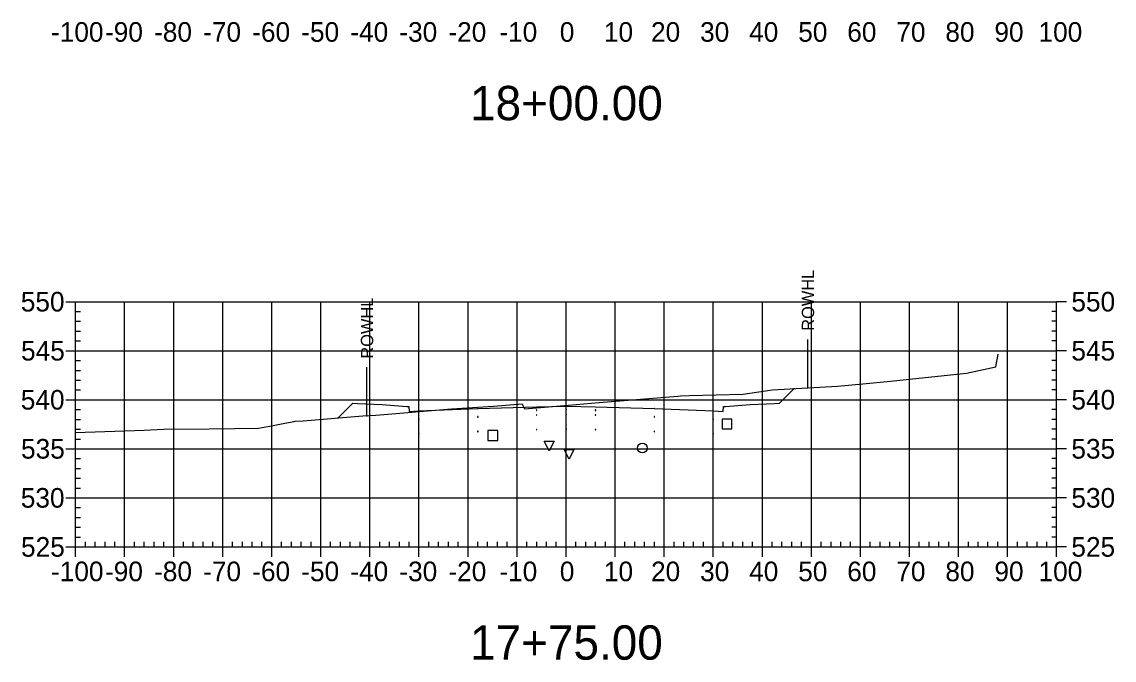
# Model space of a CAD drawing. Extents: x 708103 to 717568, y 374476 to 378707.
# Drawn here: x 708941 to 709163.7, y 377241.5 to 377371.7 of the extents above; entities that cross this region are included whole.
import ezdxf

# ---------------------------------------------------------------- set-up
doc = ezdxf.new("R2010")
doc.units = 0
for name, color, linetype in [('1', 7, 'Continuous'), ('10', 7, 'Continuous'), ('13', 7, 'Continuous'), ('14', 7, 'Continuous'), ('22', 7, 'Continuous'), ('4', 7, 'Continuous'), ('57', 7, 'Continuous'), ('Existing', 7, 'Continuous'), ('XS_Right_of_Way', 7, 'Continuous')]:
    doc.layers.add(name, color=color, linetype=linetype)

msp = doc.modelspace()

# ---------------------------------------------------------------- linework, layer by layer
for points in [[(709045.93, 377292.47), (709046.03, 377292.47), (709046.03, 377292.57), (709045.93, 377292.57)], [(709045.93, 377291.47), (709046.03, 377291.47), (709046.03, 377291.57), (709045.93, 377291.57)], [(709051.93, 377292.59), (709052.03, 377292.59), (709052.03, 377292.69), (709051.93, 377292.69)], [(709051.93, 377291.59), (709052.03, 377291.59), (709052.03, 377291.69), (709051.93, 377291.69)], [(709057.93, 377292.47), (709058.03, 377292.47), (709058.03, 377292.57), (709057.93, 377292.57)], [(709057.93, 377291.47), (709058.03, 377291.47), (709058.03, 377291.57), (709057.93, 377291.57)], [(709021.93, 377290.63), (709022.03, 377290.63), (709022.03, 377290.73), (709021.93, 377290.73)], [(709033.93, 377291.11), (709034.03, 377291.11), (709034.03, 377291.21), (709033.93, 377291.21)], [(709069.93, 377291.11), (709070.03, 377291.11), (709070.03, 377291.21), (709069.93, 377291.21)], [(709081.93, 377290.63), (709082.03, 377290.63), (709082.03, 377290.73), (709081.93, 377290.73)], [(709021.93, 377287.63), (709022.03, 377287.63), (709022.03, 377287.73), (709021.93, 377287.73)], [(709033.93, 377288.11), (709034.03, 377288.11), (709034.03, 377288.21), (709033.93, 377288.21)], [(709045.93, 377288.47), (709046.03, 377288.47), (709046.03, 377288.57), (709045.93, 377288.57)], [(709051.93, 377288.59), (709052.03, 377288.59), (709052.03, 377288.69), (709051.93, 377288.69)], [(709057.93, 377288.47), (709058.03, 377288.47), (709058.03, 377288.57), (709057.93, 377288.57)], [(709069.93, 377288.11), (709070.03, 377288.11), (709070.03, 377288.21), (709069.93, 377288.21)], [(709081.93, 377287.63), (709082.03, 377287.63), (709082.03, 377287.73), (709081.93, 377287.73)]]:
    msp.add_lwpolyline(points, close=True)
at = {"layer": '1'}
for points in [[(709048.52, 377284.19), (709047.52, 377286.19), (709049.52, 377286.19)], [(709052.58, 377282.52), (709051.58, 377284.52), (709053.58, 377284.52)]]:
    msp.add_lwpolyline(points, close=True, dxfattribs=at)
at = {"layer": '10'}
msp.add_lwpolyline([(709036.04, 377286.34), (709038.04, 377286.34), (709038.04, 377288.34), (709036.04, 377288.34)], close=True, dxfattribs=at)
at = {"layer": '13'}
msp.add_circle((709067.51, 377284.78), 1, dxfattribs=at)
at = {"layer": '14'}
for points in [[(709098.49, 377296.92), (709098.49, 377296.97), (709098.49, 377296.92), (709098.44, 377296.92), (709098.49, 377296.92), (709098.49, 377296.87), (709098.49, 377296.92), (709098.54, 377296.92)], [(709021.98, 377292.35), (709021.98, 377292.4), (709021.98, 377292.35), (709021.93, 377292.35), (709021.98, 377292.35), (709021.98, 377292.3), (709021.98, 377292.35), (709022.03, 377292.35)], [(709033.98, 377292.83), (709033.98, 377292.88), (709033.98, 377292.83), (709033.93, 377292.83), (709033.98, 377292.83), (709033.98, 377292.78), (709033.98, 377292.83), (709034.03, 377292.83)], [(709051.98, 377293.31), (709051.98, 377293.36), (709051.98, 377293.31), (709051.93, 377293.31), (709051.98, 377293.31), (709051.98, 377293.26), (709051.98, 377293.31), (709052.03, 377293.31)], [(709069.98, 377292.83), (709069.98, 377292.88), (709069.98, 377292.83), (709069.93, 377292.83), (709069.98, 377292.83), (709069.98, 377292.78), (709069.98, 377292.83), (709070.03, 377292.83)], [(709081.98, 377292.35), (709081.98, 377292.4), (709081.98, 377292.35), (709081.93, 377292.35), (709081.98, 377292.35), (709081.98, 377292.3), (709081.98, 377292.35), (709082.03, 377292.35)], [(709005.5, 377290.92), (709005.5, 377290.97), (709005.5, 377290.92), (709005.45, 377290.92), (709005.5, 377290.92), (709005.5, 377290.87), (709005.5, 377290.92), (709005.55, 377290.92)]]:
    msp.add_lwpolyline(points, dxfattribs=at)
at = {"layer": '22'}
msp.add_lwpolyline([(709005.5, 377290.92), (709008.48, 377293.91), (709009.48, 377293.87), (709014.48, 377293.67), (709019.48, 377293.27), (709019.9, 377293.27), (709019.98, 377292.27), (709021.98, 377292.35), (709033.98, 377292.83), (709045.98, 377293.19), (709051.98, 377293.31), (709057.98, 377293.19), (709069.98, 377292.83), (709081.98, 377292.35), (709083.98, 377292.27), (709084.07, 377293.27), (709084.48, 377293.27), (709089.48, 377293.67), (709094.48, 377293.87), (709095.48, 377293.91), (709098.49, 377296.92)], dxfattribs=at)
at = {"layer": '4'}
msp.add_lwpolyline([(709083.76, 377288.7), (709085.76, 377288.7), (709085.76, 377290.7), (709083.76, 377290.7)], close=True, dxfattribs=at)
at = {"layer": '57'}
for p, q in [((708949.98, 377314.63), (708951.98, 377314.63)), ((708951.98, 377314.63), (709151.98, 377314.63)), ((708951.98, 377264.63), (708951.98, 377314.63)), ((708951.98, 377264.63), (708951.98, 377314.63)), ((708961.98, 377264.63), (708961.98, 377314.63)), ((708971.98, 377264.63), (708971.98, 377314.63)), ((708981.98, 377264.63), (708981.98, 377314.63)), ((708991.98, 377264.63), (708991.98, 377314.63)), ((709001.98, 377264.63), (709001.98, 377314.63)), ((709011.98, 377264.63), (709011.98, 377314.63)), ((709021.98, 377264.63), (709021.98, 377314.63)), ((709031.98, 377264.63), (709031.98, 377314.63)), ((709041.98, 377264.63), (709041.98, 377314.63)), ((709051.98, 377264.63), (709051.98, 377314.63)), ((709061.98, 377264.63), (709061.98, 377314.63)), ((709071.98, 377264.63), (709071.98, 377314.63)), ((709081.98, 377264.63), (709081.98, 377314.63)), ((709091.98, 377264.63), (709091.98, 377314.63)), ((709101.98, 377264.63), (709101.98, 377314.63)), ((709111.98, 377264.63), (709111.98, 377314.63)), ((709121.98, 377264.63), (709121.98, 377314.63)), ((709131.98, 377264.63), (709131.98, 377314.63)), ((709141.98, 377264.63), (709141.98, 377314.63)), ((709151.98, 377264.63), (709151.98, 377314.63)), ((709151.98, 377264.63), (709151.98, 377314.63)), ((709153.98, 377314.63), (709151.98, 377314.63)), ((708951.98, 377312.63), (708952.98, 377312.63)), ((709151.98, 377312.63), (709150.98, 377312.63)), ((708951.98, 377310.63), (708952.98, 377310.63)), ((709151.98, 377310.63), (709150.98, 377310.63)), ((708951.98, 377308.63), (708952.98, 377308.63)), ((709151.98, 377308.63), (709150.98, 377308.63)), ((708949.98, 377304.63), (708951.98, 377304.63)), ((708951.98, 377306.63), (708952.98, 377306.63)), ((708951.98, 377304.63), (709151.98, 377304.63)), ((709151.98, 377306.63), (709150.98, 377306.63)), ((709153.98, 377304.63), (709151.98, 377304.63)), ((708951.98, 377302.63), (708952.98, 377302.63)), ((709151.98, 377302.63), (709150.98, 377302.63)), ((708951.98, 377300.63), (708952.98, 377300.63)), ((709151.98, 377300.63), (709150.98, 377300.63)), ((708951.98, 377298.63), (708952.98, 377298.63)), ((709151.98, 377298.63), (709150.98, 377298.63)), ((708951.98, 377296.63), (708952.98, 377296.63)), ((709151.98, 377296.63), (709150.98, 377296.63)), ((708949.98, 377294.63), (708951.98, 377294.63)), ((708951.98, 377294.63), (709151.98, 377294.63)), ((709153.98, 377294.63), (709151.98, 377294.63)), ((708951.98, 377292.63), (708952.98, 377292.63)), ((709151.98, 377292.63), (709150.98, 377292.63)), ((708951.98, 377290.63), (708952.98, 377290.63)), ((709151.98, 377290.63), (709150.98, 377290.63)), ((708951.98, 377288.63), (708952.98, 377288.63)), ((709151.98, 377288.63), (709150.98, 377288.63)), ((708949.98, 377284.63), (708951.98, 377284.63)), ((708951.98, 377286.63), (708952.98, 377286.63)), ((708951.98, 377284.63), (709151.98, 377284.63)), ((709151.98, 377286.63), (709150.98, 377286.63)), ((709153.98, 377284.63), (709151.98, 377284.63)), ((708951.98, 377282.63), (708952.98, 377282.63)), ((709151.98, 377282.63), (709150.98, 377282.63)), ((708951.98, 377280.63), (708952.98, 377280.63)), ((709151.98, 377280.63), (709150.98, 377280.63)), ((708951.98, 377278.63), (708952.98, 377278.63)), ((709151.98, 377278.63), (709150.98, 377278.63)), ((708951.98, 377276.63), (708952.98, 377276.63)), ((709151.98, 377276.63), (709150.98, 377276.63)), ((708949.98, 377274.63), (708951.98, 377274.63)), ((708951.98, 377274.63), (709151.98, 377274.63)), ((709153.98, 377274.63), (709151.98, 377274.63)), ((708951.98, 377272.63), (708952.98, 377272.63)), ((709151.98, 377272.63), (709150.98, 377272.63)), ((708951.98, 377270.63), (708952.98, 377270.63)), ((709151.98, 377270.63), (709150.98, 377270.63)), ((708951.98, 377268.63), (708952.98, 377268.63)), ((709151.98, 377268.63), (709150.98, 377268.63)), ((708949.98, 377264.63), (708951.98, 377264.63)), ((708951.98, 377266.63), (708952.98, 377266.63)), ((708951.98, 377264.63), (709151.98, 377264.63)), ((708951.98, 377264.63), (709151.98, 377264.63)), ((708951.98, 377262.63), (708951.98, 377264.63)), ((708953.98, 377264.63), (708953.98, 377265.63)), ((708955.98, 377264.63), (708955.98, 377265.63)), ((708957.98, 377264.63), (708957.98, 377265.63)), ((708959.98, 377264.63), (708959.98, 377265.63)), ((708961.98, 377262.63), (708961.98, 377264.63)), ((708963.98, 377264.63), (708963.98, 377265.63)), ((708965.98, 377264.63), (708965.98, 377265.63)), ((708967.98, 377264.63), (708967.98, 377265.63)), ((708969.98, 377264.63), (708969.98, 377265.63)), ((708971.98, 377262.63), (708971.98, 377264.63)), ((708973.98, 377264.63), (708973.98, 377265.63)), ((708975.98, 377264.63), (708975.98, 377265.63)), ((708977.98, 377264.63), (708977.98, 377265.63)), ((708979.98, 377264.63), (708979.98, 377265.63)), ((708981.98, 377262.63), (708981.98, 377264.63)), ((708983.98, 377264.63), (708983.98, 377265.63)), ((708985.98, 377264.63), (708985.98, 377265.63)), ((708987.98, 377264.63), (708987.98, 377265.63)), ((708989.98, 377264.63), (708989.98, 377265.63)), ((708991.98, 377262.63), (708991.98, 377264.63)), ((708993.98, 377264.63), (708993.98, 377265.63)), ((708995.98, 377264.63), (708995.98, 377265.63)), ((708997.98, 377264.63), (708997.98, 377265.63)), ((708999.98, 377264.63), (708999.98, 377265.63)), ((709001.98, 377262.63), (709001.98, 377264.63)), ((709003.98, 377264.63), (709003.98, 377265.63)), ((709005.98, 377264.63), (709005.98, 377265.63)), ((709007.98, 377264.63), (709007.98, 377265.63)), ((709009.98, 377264.63), (709009.98, 377265.63)), ((709011.98, 377262.63), (709011.98, 377264.63)), ((709013.98, 377264.63), (709013.98, 377265.63)), ((709015.98, 377264.63), (709015.98, 377265.63)), ((709017.98, 377264.63), (709017.98, 377265.63)), ((709019.98, 377264.63), (709019.98, 377265.63)), ((709021.98, 377262.63), (709021.98, 377264.63)), ((709023.98, 377264.63), (709023.98, 377265.63)), ((709025.98, 377264.63), (709025.98, 377265.63)), ((709027.98, 377264.63), (709027.98, 377265.63)), ((709029.98, 377264.63), (709029.98, 377265.63)), ((709031.98, 377262.63), (709031.98, 377264.63)), ((709033.98, 377264.63), (709033.98, 377265.63)), ((709035.98, 377264.63), (709035.98, 377265.63)), ((709037.98, 377264.63), (709037.98, 377265.63)), ((709039.98, 377264.63), (709039.98, 377265.63)), ((709041.98, 377262.63), (709041.98, 377264.63)), ((709043.98, 377264.63), (709043.98, 377265.63)), ((709045.98, 377264.63), (709045.98, 377265.63)), ((709047.98, 377264.63), (709047.98, 377265.63)), ((709049.98, 377264.63), (709049.98, 377265.63)), ((709051.98, 377262.63), (709051.98, 377264.63)), ((709053.98, 377264.63), (709053.98, 377265.63)), ((709055.98, 377264.63), (709055.98, 377265.63)), ((709057.98, 377264.63), (709057.98, 377265.63)), ((709059.98, 377264.63), (709059.98, 377265.63)), ((709061.98, 377262.63), (709061.98, 377264.63)), ((709063.98, 377264.63), (709063.98, 377265.63)), ((709065.98, 377264.63), (709065.98, 377265.63)), ((709067.98, 377264.63), (709067.98, 377265.63)), ((709069.98, 377264.63), (709069.98, 377265.63)), ((709071.98, 377262.63), (709071.98, 377264.63)), ((709073.98, 377264.63), (709073.98, 377265.63)), ((709075.98, 377264.63), (709075.98, 377265.63)), ((709077.98, 377264.63), (709077.98, 377265.63)), ((709079.98, 377264.63), (709079.98, 377265.63)), ((709081.98, 377262.63), (709081.98, 377264.63)), ((709083.98, 377264.63), (709083.98, 377265.63)), ((709085.98, 377264.63), (709085.98, 377265.63)), ((709087.98, 377264.63), (709087.98, 377265.63)), ((709089.98, 377264.63), (709089.98, 377265.63)), ((709091.98, 377262.63), (709091.98, 377264.63)), ((709093.98, 377264.63), (709093.98, 377265.63)), ((709095.98, 377264.63), (709095.98, 377265.63)), ((709097.98, 377264.63), (709097.98, 377265.63)), ((709099.98, 377264.63), (709099.98, 377265.63)), ((709101.98, 377262.63), (709101.98, 377264.63)), ((709103.98, 377264.63), (709103.98, 377265.63)), ((709105.98, 377264.63), (709105.98, 377265.63)), ((709107.98, 377264.63), (709107.98, 377265.63)), ((709109.98, 377264.63), (709109.98, 377265.63)), ((709111.98, 377262.63), (709111.98, 377264.63)), ((709113.98, 377264.63), (709113.98, 377265.63)), ((709115.98, 377264.63), (709115.98, 377265.63)), ((709117.98, 377264.63), (709117.98, 377265.63)), ((709119.98, 377264.63), (709119.98, 377265.63)), ((709121.98, 377262.63), (709121.98, 377264.63)), ((709123.98, 377264.63), (709123.98, 377265.63)), ((709125.98, 377264.63), (709125.98, 377265.63)), ((709127.98, 377264.63), (709127.98, 377265.63)), ((709129.98, 377264.63), (709129.98, 377265.63)), ((709131.98, 377262.63), (709131.98, 377264.63)), ((709133.98, 377264.63), (709133.98, 377265.63)), ((709135.98, 377264.63), (709135.98, 377265.63)), ((709137.98, 377264.63), (709137.98, 377265.63)), ((709139.98, 377264.63), (709139.98, 377265.63)), ((709141.98, 377262.63), (709141.98, 377264.63)), ((709143.98, 377264.63), (709143.98, 377265.63)), ((709145.98, 377264.63), (709145.98, 377265.63)), ((709147.98, 377264.63), (709147.98, 377265.63)), ((709149.98, 377264.63), (709149.98, 377265.63)), ((709151.98, 377266.63), (709150.98, 377266.63)), ((709151.98, 377262.63), (709151.98, 377264.63)), ((709153.98, 377264.63), (709151.98, 377264.63))]:
    msp.add_line(p, q, dxfattribs=at)
at = {"layer": 'Existing'}
msp.add_lwpolyline([(708951.98, 377287.98), (708965.96, 377288.4), (708969.89, 377288.64), (708979.19, 377288.7), (708984.45, 377288.74), (708989.24, 377288.82), (708992.24, 377289.36), (708994.67, 377289.87), (708996.56, 377290.19), (708996.72, 377290.24), (708998.39, 377290.32), (709010.55, 377291.34), (709013.22, 377291.5), (709028.61, 377292.8), (709037.21, 377293.35), (709043.05, 377293.79), (709043.19, 377293.49), (709043.5, 377292.79), (709052.45, 377293.51), (709058.69, 377294.07), (709074.74, 377295.37), (709075.32, 377295.42), (709077.08, 377295.47), (709088.04, 377295.8), (709094.01, 377296.65), (709107.28, 377297.43), (709112.44, 377297.91), (709118.11, 377298.4), (709120.04, 377298.61), (709133.58, 377300.08), (709139.55, 377301.36), (709140.07, 377303.92)], dxfattribs=at)
at = {"layer": 'XS_Right_of_Way'}
for p, q in [((709101.21, 377306.94), (709101.21, 377296.94)), ((709011.32, 377301.25), (709011.32, 377291.25))]:
    msp.add_line(p, q, dxfattribs=at)

# ---------------------------------------------------------------- texts
at = {"layer": '1'}
for s, p in [('18+00.00', (709032.39, 377351.63)), ('17+75.00', (709032.39, 377241.63))]:
    msp.add_text(s, height=7, dxfattribs=at).set_placement(p)
at = {"layer": '14'}
for p in [(709009.45, 377293.82), (709094.45, 377293.82), (709009.45, 377293.15), (709014.45, 377292.95), (709089.45, 377292.95), (709094.45, 377293.15)]:
    msp.add_text('+', height=0.1, dxfattribs=at).set_placement(p)
at = {"layer": '57'}
for s, p in [('-100', (708946.97, 377367.63)), ('-90', (708957.98, 377367.63)), ('-80', (708967.98, 377367.63)), ('-70', (708977.98, 377367.63)), ('-60', (708987.98, 377367.63)), ('-50', (708997.98, 377367.63)), ('-40', (709007.98, 377367.63)), ('-30', (709017.98, 377367.63)), ('-20', (709027.98, 377367.63)), ('-10', (709038.37, 377367.63)), ('0', (709050.69, 377367.63)), ('10', (709059.68, 377367.63)), ('20', (709069.29, 377367.63)), ('30', (709079.29, 377367.63)), ('40', (709089.29, 377367.63)), ('50', (709099.29, 377367.63)), ('60', (709109.29, 377367.63)), ('70', (709119.29, 377367.63)), ('80', (709129.29, 377367.63)), ('90', (709139.29, 377367.63)), ('100', (709148.28, 377367.63)), ('550', (708940.81, 377312.63)), ('550', (709154.98, 377312.63)), ('545', (708940.86, 377302.63)), ('545', (709154.98, 377302.63)), ('540', (708940.81, 377292.63)), ('540', (709154.98, 377292.63)), ('535', (708940.86, 377282.63)), ('535', (709154.98, 377282.63)), ('530', (708940.81, 377272.63)), ('530', (709154.98, 377272.63)), ('525', (708940.86, 377262.63)), ('525', (709154.98, 377262.63)), ('-100', (708946.97, 377257.63)), ('-90', (708957.98, 377257.63)), ('-80', (708967.98, 377257.63)), ('-70', (708977.98, 377257.63)), ('-60', (708987.98, 377257.63)), ('-50', (708997.98, 377257.63)), ('-40', (709007.98, 377257.63)), ('-30', (709017.98, 377257.63)), ('-20', (709027.98, 377257.63)), ('-10', (709038.37, 377257.63)), ('0', (709050.69, 377257.63)), ('10', (709059.68, 377257.63)), ('20', (709069.29, 377257.63)), ('30', (709079.29, 377257.63)), ('40', (709089.29, 377257.63)), ('50', (709099.29, 377257.63)), ('60', (709109.29, 377257.63)), ('70', (709119.29, 377257.63)), ('80', (709129.29, 377257.63)), ('90', (709139.29, 377257.63)), ('100', (709148.28, 377257.63))]:
    msp.add_text(s, height=4, dxfattribs=at).set_placement(p)
at = {"layer": 'XS_Right_of_Way'}
for p in [(709102.53, 377308.7), (709012.64, 377303.01)]:
    msp.add_text('ROWHL', height=2.5, rotation=90, dxfattribs=at).set_placement(p)

doc.saveas('drawing.dxf')
